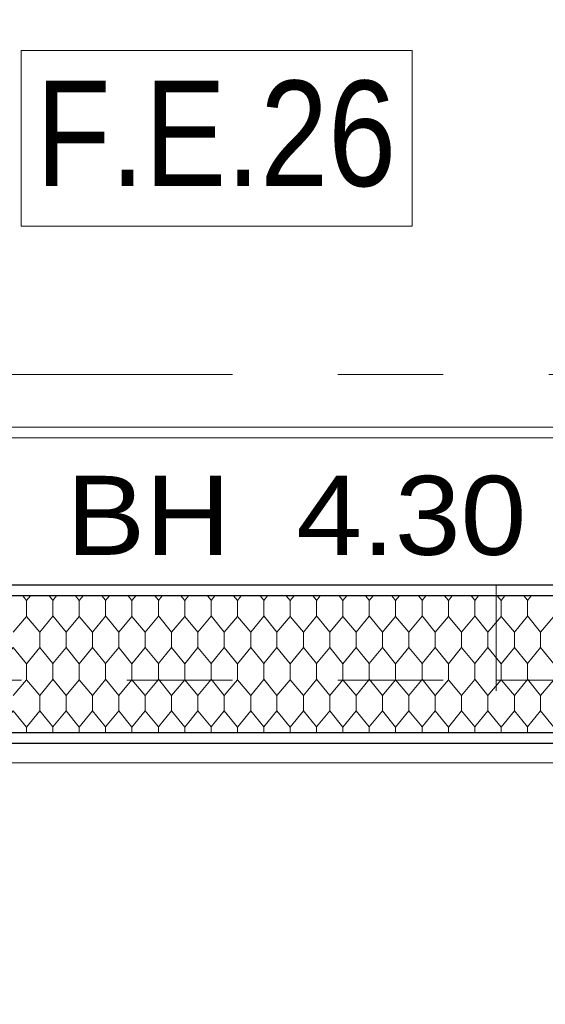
# Model space of a CAD drawing. Header units: metres. Extents: x 1306 to 1412, y -79 to 41.
# Tile 623 of 656: x 1349.419 to 1349.917, y 16.664 to 17.598. Entities that reach past the tile are written whole.
import ezdxf

# ---------------------------------------------------------------- set-up
doc = ezdxf.new("R2010")
doc.units = ezdxf.units.M
doc.header["$PDMODE"] = 65
for name, pattern in [('AUSGEZOGEN', [0]), ('STRICHPUNKT2_S5', [0.5, 0.35, -0.05, 0.05, -0.05]), ('VERDECKT2_S2', [0.15, 0.1, -0.05])]:
    doc.linetypes.add(name, pattern=pattern)
for name, color, linetype, lineweight in [('XR$2$Achsen', 4, 'AUSGEZOGEN', 13), ('XR$2$Fenster', 3, 'AUSGEZOGEN', 18), ('XR$2$Wand Mauerwerk nt', 7, 'AUSGEZOGEN', 25), ('XR$3$Maßlinie 1_50', 7, 'AUSGEZOGEN', 25), ('XR$3$Text 1_100', 3, 'AUSGEZOGEN', 18), ('XR$3$Text 1_50', 3, 'AUSGEZOGEN', 18), ('XR$5$Muster', 4, 'AUSGEZOGEN', 13)]:
    doc.layers.add(name, color=color, linetype=linetype, lineweight=lineweight)
doc.styles.add('ARIAL', font='arial.ttf')
doc.dimstyles.new('DIMSTYLE_11', dxfattribs={"dimtxt": 0.15, "dimasz": 0.03, "dimexe": 0, "dimexo": 0, "dimgap": 0.075, "dimtad": 2, "dimrnd": 0.005, "dimzin": 4, "dimdsep": 46, "dimtxsty": 'ARIAL', "dimblk1": 'ALL_ML_STRICH', "dimblk2": 'ALL_ML_STRICH', "dimsah": 1, "dimcen": 0, "dimclrd": 3, "dimclre": 3, "dimclrt": 3, "dimadec": 0, "dimazin": 0, "dimtfac": 1, "dimtdec": 0, "dimtix": 1, "dimtmove": 2, "dimatfit": 3, "dimfxl": 0, "dimtzin": 0, "dimlwd": 0, "dimlwe": 25, "dimarcsym": 0})
doc.dimstyles.new('DIMSTYLE_12', dxfattribs={"dimtxt": 0.15, "dimasz": 0.03, "dimexe": 0, "dimexo": 0, "dimgap": 0.075, "dimtad": 2, "dimdec": 3, "dimrnd": 0.005, "dimzin": 4, "dimdsep": 46, "dimtxsty": 'ARIAL', "dimblk1": 'ALL_ML_STRICH', "dimblk2": 'ALL_ML_STRICH', "dimsah": 1, "dimcen": 0, "dimclrd": 3, "dimclre": 3, "dimclrt": 3, "dimadec": 0, "dimazin": 0, "dimtfac": 1, "dimtdec": 0, "dimtix": 1, "dimtmove": 2, "dimatfit": 3, "dimfxl": 0, "dimtzin": 0, "dimlwd": 0, "dimlwe": 25, "dimarcsym": 0})
doc.dimstyles.new('DIMSTYLE_24', dxfattribs={"dimtxt": 0.225, "dimasz": 0.15, "dimexe": 0, "dimexo": 0, "dimgap": 0.1125, "dimtad": 2, "dimrnd": 0.005, "dimzin": 4, "dimdsep": 46, "dimtxsty": 'ARIAL', "dimblk1": 'ALL_ML_STRICH', "dimblk2": 'ALL_ML_STRICH', "dimsah": 1, "dimcen": 0, "dimclrd": 3, "dimclre": 3, "dimclrt": 3, "dimadec": 0, "dimazin": 0, "dimtfac": 1, "dimtdec": 0, "dimtix": 1, "dimtmove": 2, "dimatfit": 3, "dimfxl": 0, "dimtzin": 0, "dimlwd": 0, "dimlwe": 25, "dimarcsym": 0})
doc.dimstyles.new('DIMSTYLE_9', dxfattribs={"dimtxt": 0.15, "dimasz": 0.03, "dimexe": 0, "dimexo": 0, "dimgap": 0.075, "dimtad": 2, "dimdec": 1, "dimlfac": 100, "dimrnd": 0.5, "dimzin": 4, "dimdsep": 46, "dimtxsty": 'ARIAL', "dimblk1": 'ALL_ML_STRICH', "dimblk2": 'ALL_ML_STRICH', "dimsah": 1, "dimcen": 0, "dimclrd": 3, "dimclre": 3, "dimclrt": 3, "dimadec": 0, "dimazin": 0, "dimtfac": 1, "dimtdec": 0, "dimtix": 1, "dimtmove": 2, "dimatfit": 3, "dimfxl": 0, "dimtvp": 1.2, "dimtzin": 0, "dimlwd": 0, "dimlwe": 25, "dimarcsym": 0})

# ---------------------------------------------------------------- blocks, each defined once
blk = doc.blocks.new('ALL_ML_STRICH')
at = {"color": 0, "linetype": 'ByBlock', "lineweight": -2}
for p, q in [((0, -0.5), (0, 0.5)), ((-0.3, -0.3), (0.3, 0.3)), ((-1, 0), (0.5, 0))]:
    blk.add_line(p, q, dxfattribs=at)
blk = doc.blocks.new('*D332')
at = {"layer": 'DEFPOINTS', "color": 3, "linetype": 'AUSGEZOGEN', "lineweight": 25, "transparency": 33554687}
for p in [(1348.37015, 17.43381), (1353.37015, 17.40345), (1348.37015, 9.51056)]:
    blk.add_point(p, dxfattribs=at)
at = {"layer": 'XR$3$Maßlinie 1_50', "color": 3, "linetype": 'AUSGEZOGEN', "lineweight": -2, "transparency": 33554687}
for p, q in [((1348.37015, 9.56056), (1348.37015, 9.51056)), ((1353.37015, 9.56056), (1353.37015, 9.51056)), ((1348.37015, 9.51056), (1353.37015, 9.51056))]:
    blk.add_line(p, q, dxfattribs=at)
at = {"layer": 'XR$3$Maßlinie 1_50', "color": 3, "linetype": 'AUSGEZOGEN', "lineweight": 25, "transparency": 33554687, "xscale": 0.03000000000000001, "yscale": 0.03000000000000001, "zscale": 0.03000000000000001, "rotation": 180}
blk.add_blockref('ALL_ML_STRICH', (1348.37015, 9.51056), dxfattribs=at)
at = {"layer": 'XR$3$Maßlinie 1_50', "color": 3, "linetype": 'AUSGEZOGEN', "lineweight": 25, "transparency": 33554687, "xscale": 0.03000000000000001, "yscale": 0.03000000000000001, "zscale": 0.03000000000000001}
blk.add_blockref('ALL_ML_STRICH', (1353.37015, 9.51056), dxfattribs=at)
at = {"layer": 'XR$3$Maßlinie 1_50', "color": 3, "linetype": 'AUSGEZOGEN', "lineweight": 25, "transparency": 33554687, "insert": (1350.87902, 9.63812), "char_height": 0.15, "width": 0.48, "attachment_point": 5, "style": 'ARIAL'}
blk.add_mtext('\\W0.80;\\A1;{\\A1;{5.00\\H0.099000;\\S^ ;}}', dxfattribs=at)
blk = doc.blocks.new('*D438')
at = {"layer": 'DEFPOINTS', "color": 3, "linetype": 'AUSGEZOGEN', "lineweight": 25, "transparency": 33554687}
for p in [(1342.77015, 19.40255), (1358.49015, 14.43255), (1342.77015, 7.11056)]:
    blk.add_point(p, dxfattribs=at)
at = {"layer": 'XR$3$Maßlinie 1_50', "color": 3, "linetype": 'AUSGEZOGEN', "lineweight": -2, "transparency": 33554687}
for p, q in [((1342.77015, 7.71056), (1342.77015, 7.11056)), ((1342.77015, 7.11056), (1358.49015, 7.11056)), ((1358.49015, 7.11056), (1358.49015, 7.11056))]:
    blk.add_line(p, q, dxfattribs=at)
at = {"layer": 'XR$3$Maßlinie 1_50', "color": 3, "linetype": 'AUSGEZOGEN', "lineweight": 25, "transparency": 33554687, "xscale": 0.15, "yscale": 0.15, "zscale": 0.15, "rotation": 180}
blk.add_blockref('ALL_ML_STRICH', (1342.77015, 7.11056), dxfattribs=at)
at = {"layer": 'XR$3$Maßlinie 1_50', "color": 3, "linetype": 'AUSGEZOGEN', "lineweight": 25, "transparency": 33554687, "xscale": 0.15, "yscale": 0.15, "zscale": 0.15}
blk.add_blockref('ALL_ML_STRICH', (1358.49015, 7.11056), dxfattribs=at)
at = {"layer": 'XR$3$Maßlinie 1_50', "color": 3, "linetype": 'AUSGEZOGEN', "lineweight": 25, "transparency": 33554687, "insert": (1350.63684, 7.2769), "char_height": 0.225, "width": 0.9, "attachment_point": 5, "style": 'ARIAL'}
blk.add_mtext('\\W0.80;\\A1;{\\fArial|i0|b1;\\A1;{15.72\\H0.148500;\\S^ ;}}', dxfattribs=at)
blk = doc.blocks.new('*D443')
at = {"layer": 'DEFPOINTS', "color": 3, "linetype": 'AUSGEZOGEN', "lineweight": 25, "transparency": 33554687}
for p in [(1369.39624, 16.76175), (1340.42407, 16.64675), (1369.39624, 16.64675)]:
    blk.add_point(p, dxfattribs=at)
at = {"layer": 'XR$3$Maßlinie 1_50', "color": 3, "linetype": 'AUSGEZOGEN', "lineweight": -2, "transparency": 33554687}
for p, q in [((1340.47407, 16.76175), (1340.42407, 16.76175)), ((1340.42407, 16.64675), (1340.42407, 16.76175)), ((1340.47407, 16.64675), (1340.42407, 16.64675))]:
    blk.add_line(p, q, dxfattribs=at)
at = {"layer": 'XR$3$Maßlinie 1_50', "color": 3, "linetype": 'AUSGEZOGEN', "lineweight": 25, "transparency": 33554687, "xscale": 0.03000000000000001, "yscale": 0.03000000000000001, "zscale": 0.03000000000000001}
for p, rotation in [((1340.42407, 16.76175), 90), ((1340.42407, 16.64675), 270)]:
    blk.add_blockref('ALL_ML_STRICH', p, dxfattribs=dict(at, rotation=rotation))
at = {"layer": 'XR$3$Maßlinie 1_50', "color": 3, "linetype": 'AUSGEZOGEN', "lineweight": 25, "transparency": 33554687, "insert": (1340.28407, 16.75306), "char_height": 0.15, "width": 0.48, "attachment_point": 5, "rotation": 90, "style": 'ARIAL'}
blk.add_mtext('\\W0.80;\\A1;{\\A1;{11\\H0.099000;\\S5^ ;}}', dxfattribs=at)
blk = doc.blocks.new('*D444')
at = {"layer": 'DEFPOINTS', "color": 3, "linetype": 'AUSGEZOGEN', "lineweight": 25, "transparency": 33554687}
for p in [(1369.39624, 18.64675), (1340.42407, 16.76175), (1369.39624, 16.76175)]:
    blk.add_point(p, dxfattribs=at)
at = {"layer": 'XR$3$Maßlinie 1_50', "color": 3, "linetype": 'AUSGEZOGEN', "lineweight": -2, "transparency": 33554687}
for p, q in [((1340.47407, 18.64675), (1340.42407, 18.64675)), ((1340.42407, 16.76175), (1340.42407, 18.64675)), ((1340.47407, 16.76175), (1340.42407, 16.76175))]:
    blk.add_line(p, q, dxfattribs=at)
at = {"layer": 'XR$3$Maßlinie 1_50', "color": 3, "linetype": 'AUSGEZOGEN', "lineweight": 25, "transparency": 33554687, "xscale": 0.03000000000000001, "yscale": 0.03000000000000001, "zscale": 0.03000000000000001}
for p, rotation in [((1340.42407, 18.64675), 90), ((1340.42407, 16.76175), 270)]:
    blk.add_blockref('ALL_ML_STRICH', p, dxfattribs=dict(at, rotation=rotation))
at = {"layer": 'XR$3$Maßlinie 1_50', "color": 3, "linetype": 'AUSGEZOGEN', "lineweight": 25, "transparency": 33554687, "insert": (1340.29652, 17.72516), "char_height": 0.15, "width": 0.6, "attachment_point": 5, "rotation": 90, "style": 'ARIAL'}
blk.add_mtext('\\W0.80;\\A1;{\\A1;{1.88\\H0.099000;\\S5^ ;}}', dxfattribs=at)
blk = doc.blocks.new('*D459')
at = {"layer": 'DEFPOINTS', "color": 3, "linetype": 'AUSGEZOGEN', "lineweight": 25, "transparency": 33554687}
for p in [(1366.66016, 19.77175), (1339.62407, 12.38675), (1366.6683, 12.38675)]:
    blk.add_point(p, dxfattribs=at)
at = {"layer": 'XR$3$Maßlinie 1_50', "color": 3, "linetype": 'AUSGEZOGEN', "lineweight": -2, "transparency": 33554687}
for p, q in [((1339.67407, 19.77175), (1339.62407, 19.77175)), ((1339.62407, 12.38675), (1339.62407, 19.77175)), ((1339.67407, 12.38675), (1339.62407, 12.38675))]:
    blk.add_line(p, q, dxfattribs=at)
at = {"layer": 'XR$3$Maßlinie 1_50', "color": 3, "linetype": 'AUSGEZOGEN', "lineweight": 25, "transparency": 33554687, "xscale": 0.03000000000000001, "yscale": 0.03000000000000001, "zscale": 0.03000000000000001}
for p, rotation in [((1339.62407, 19.77175), 90), ((1339.62407, 12.38675), 270)]:
    blk.add_blockref('ALL_ML_STRICH', p, dxfattribs=dict(at, rotation=rotation))
at = {"layer": 'XR$3$Maßlinie 1_50', "color": 3, "linetype": 'AUSGEZOGEN', "lineweight": 25, "transparency": 33554687, "insert": (1339.49641, 16.10016), "char_height": 0.15, "width": 0.6, "attachment_point": 5, "rotation": 90, "style": 'ARIAL'}
blk.add_mtext('\\W0.80;\\A1;{\\A1;{7.38\\H0.099000;\\S5^ ;}}', dxfattribs=at)
blk = doc.blocks.new('*D470')
at = {"layer": 'DEFPOINTS', "color": 3, "linetype": 'AUSGEZOGEN', "lineweight": 25, "transparency": 33554687}
for p in [(1366.20544, 19.77175), (1338.82407, 12.38675), (1366.11182, 12.38675)]:
    blk.add_point(p, dxfattribs=at)
at = {"layer": 'XR$3$Maßlinie 1_50', "color": 3, "linetype": 'AUSGEZOGEN', "lineweight": -2, "transparency": 33554687}
for p, q in [((1338.87407, 19.77175), (1338.82407, 19.77175)), ((1338.82407, 12.38675), (1338.82407, 19.77175)), ((1338.87407, 12.38675), (1338.82407, 12.38675))]:
    blk.add_line(p, q, dxfattribs=at)
at = {"layer": 'XR$3$Maßlinie 1_50', "color": 3, "linetype": 'AUSGEZOGEN', "lineweight": 25, "transparency": 33554687, "xscale": 0.03000000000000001, "yscale": 0.03000000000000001, "zscale": 0.03000000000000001}
for p, rotation in [((1338.82407, 19.77175), 90), ((1338.82407, 12.38675), 270)]:
    blk.add_blockref('ALL_ML_STRICH', p, dxfattribs=dict(at, rotation=rotation))
at = {"layer": 'XR$3$Maßlinie 1_50', "color": 3, "linetype": 'AUSGEZOGEN', "lineweight": 25, "transparency": 33554687, "insert": (1338.69641, 16.10016), "char_height": 0.15, "width": 0.6, "attachment_point": 5, "rotation": 90, "style": 'ARIAL'}
blk.add_mtext('\\W0.80;\\A1;{\\A1;{7.38\\H0.099000;\\S5^ ;}}', dxfattribs=at)
blk = doc.blocks.new('*D482')
at = {"layer": 'DEFPOINTS', "color": 3, "linetype": 'AUSGEZOGEN', "lineweight": 25, "transparency": 33554687}
for p in [(1357.93808, 16.91175), (1338.02407, 12.38675), (1362.48388, 12.38675)]:
    blk.add_point(p, dxfattribs=at)
at = {"layer": 'XR$3$Maßlinie 1_50', "color": 3, "linetype": 'AUSGEZOGEN', "lineweight": -2, "transparency": 33554687}
for p, q in [((1338.07407, 16.91175), (1338.02407, 16.91175)), ((1338.02407, 12.38675), (1338.02407, 16.91175)), ((1338.07407, 12.38675), (1338.02407, 12.38675))]:
    blk.add_line(p, q, dxfattribs=at)
at = {"layer": 'XR$3$Maßlinie 1_50', "color": 3, "linetype": 'AUSGEZOGEN', "lineweight": 25, "transparency": 33554687, "xscale": 0.03000000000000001, "yscale": 0.03000000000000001, "zscale": 0.03000000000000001}
for p, rotation in [((1338.02407, 16.91175), 90), ((1338.02407, 12.38675), 270)]:
    blk.add_blockref('ALL_ML_STRICH', p, dxfattribs=dict(at, rotation=rotation))
at = {"layer": 'XR$3$Maßlinie 1_50', "color": 3, "linetype": 'AUSGEZOGEN', "lineweight": 25, "transparency": 33554687, "insert": (1337.89652, 14.67016), "char_height": 0.15, "width": 0.6, "attachment_point": 5, "rotation": 90, "style": 'ARIAL'}
blk.add_mtext('\\W0.80;\\A1;{\\A1;{4.52\\H0.099000;\\S5^ ;}}', dxfattribs=at)
blk = doc.blocks.new('*D483')
at = {"layer": 'DEFPOINTS', "color": 3, "linetype": 'AUSGEZOGEN', "lineweight": 25, "transparency": 33554687}
for p in [(1360.44309, 17.06175), (1338.02407, 16.91175), (1357.93808, 16.91175)]:
    blk.add_point(p, dxfattribs=at)
at = {"layer": 'XR$3$Maßlinie 1_50', "color": 3, "linetype": 'AUSGEZOGEN', "lineweight": -2, "transparency": 33554687}
for p, q in [((1338.07407, 17.06175), (1338.02407, 17.06175)), ((1338.02407, 16.91175), (1338.02407, 17.06175)), ((1338.07407, 16.91175), (1338.02407, 16.91175))]:
    blk.add_line(p, q, dxfattribs=at)
at = {"layer": 'XR$3$Maßlinie 1_50', "color": 3, "linetype": 'AUSGEZOGEN', "lineweight": 25, "transparency": 33554687, "xscale": 0.03000000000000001, "yscale": 0.03000000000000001, "zscale": 0.03000000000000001}
for p, rotation in [((1338.02407, 17.06175), 90), ((1338.02407, 16.91175), 270)]:
    blk.add_blockref('ALL_ML_STRICH', p, dxfattribs=dict(at, rotation=rotation))
at = {"layer": 'XR$3$Maßlinie 1_50', "color": 3, "linetype": 'AUSGEZOGEN', "lineweight": 25, "transparency": 33554687, "insert": (1337.88152, 16.98088), "char_height": 0.15, "width": 0.48, "attachment_point": 5, "rotation": 90, "style": 'ARIAL'}
blk.add_mtext('\\W0.80;\\A1;{\\A1;{15\\H0.099000;\\S^ ;}}', dxfattribs=at)
blk = doc.blocks.new('*D484')
at = {"layer": 'DEFPOINTS', "color": 3, "linetype": 'AUSGEZOGEN', "lineweight": 25, "transparency": 33554687}
for p in [(1360.44309, 17.46175), (1338.02407, 17.06175), (1360.44309, 17.06175)]:
    blk.add_point(p, dxfattribs=at)
at = {"layer": 'XR$3$Maßlinie 1_50', "color": 3, "linetype": 'AUSGEZOGEN', "lineweight": -2, "transparency": 33554687}
for p, q in [((1338.07407, 17.46175), (1338.02407, 17.46175)), ((1338.02407, 17.06175), (1338.02407, 17.46175)), ((1338.07407, 17.06175), (1338.02407, 17.06175))]:
    blk.add_line(p, q, dxfattribs=at)
at = {"layer": 'XR$3$Maßlinie 1_50', "color": 3, "linetype": 'AUSGEZOGEN', "lineweight": 25, "transparency": 33554687, "xscale": 0.03000000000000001, "yscale": 0.03000000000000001, "zscale": 0.03000000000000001}
for p, rotation in [((1338.02407, 17.46175), 90), ((1338.02407, 17.06175), 270)]:
    blk.add_blockref('ALL_ML_STRICH', p, dxfattribs=dict(at, rotation=rotation))
at = {"layer": 'XR$3$Maßlinie 1_50', "color": 3, "linetype": 'AUSGEZOGEN', "lineweight": 25, "transparency": 33554687, "insert": (1337.89652, 17.25653), "char_height": 0.15, "width": 0.48, "attachment_point": 5, "rotation": 90, "style": 'ARIAL'}
blk.add_mtext('\\W0.80;\\A1;{\\A1;{40\\H0.099000;\\S^ ;}}', dxfattribs=at)
blk = doc.blocks.new('*D485')
at = {"layer": 'DEFPOINTS', "color": 3, "linetype": 'AUSGEZOGEN', "lineweight": 25, "transparency": 33554687}
for p in [(1360.44309, 30.96175), (1338.02407, 17.46175), (1360.44309, 17.46175)]:
    blk.add_point(p, dxfattribs=at)
at = {"layer": 'XR$3$Maßlinie 1_50', "color": 3, "linetype": 'AUSGEZOGEN', "lineweight": -2, "transparency": 33554687}
for p, q in [((1338.07407, 30.96175), (1338.02407, 30.96175)), ((1338.02407, 17.46175), (1338.02407, 30.96175)), ((1338.07407, 17.46175), (1338.02407, 17.46175))]:
    blk.add_line(p, q, dxfattribs=at)
at = {"layer": 'XR$3$Maßlinie 1_50', "color": 3, "linetype": 'AUSGEZOGEN', "lineweight": 25, "transparency": 33554687, "xscale": 0.03000000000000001, "yscale": 0.03000000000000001, "zscale": 0.03000000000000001}
for p, rotation in [((1338.02407, 30.96175), 90), ((1338.02407, 17.46175), 270)]:
    blk.add_blockref('ALL_ML_STRICH', p, dxfattribs=dict(at, rotation=rotation))
at = {"layer": 'XR$3$Maßlinie 1_50', "color": 3, "linetype": 'AUSGEZOGEN', "lineweight": 25, "transparency": 33554687, "insert": (1337.89641, 24.21601), "char_height": 0.15, "width": 0.6, "attachment_point": 5, "rotation": 90, "style": 'ARIAL'}
blk.add_mtext('\\W0.80;\\A1;{\\A1;{13.50\\H0.099000;\\S^ ;}}', dxfattribs=at)
blk = doc.blocks.new('*D489')
at = {"layer": 'DEFPOINTS', "color": 3, "linetype": 'AUSGEZOGEN', "lineweight": 25, "transparency": 33554687}
for p in [(1361.40464, 16.82175), (1337.22407, 12.38675), (1361.39704, 12.38675)]:
    blk.add_point(p, dxfattribs=at)
at = {"layer": 'XR$3$Maßlinie 1_50', "color": 3, "linetype": 'AUSGEZOGEN', "lineweight": -2, "transparency": 33554687}
for p, q in [((1337.27407, 16.82175), (1337.22407, 16.82175)), ((1337.22407, 12.38675), (1337.22407, 16.82175)), ((1337.27407, 12.38675), (1337.22407, 12.38675))]:
    blk.add_line(p, q, dxfattribs=at)
at = {"layer": 'XR$3$Maßlinie 1_50', "color": 3, "linetype": 'AUSGEZOGEN', "lineweight": 25, "transparency": 33554687, "xscale": 0.03000000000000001, "yscale": 0.03000000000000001, "zscale": 0.03000000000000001}
for p, rotation in [((1337.22407, 16.82175), 90), ((1337.22407, 12.38675), 270)]:
    blk.add_blockref('ALL_ML_STRICH', p, dxfattribs=dict(at, rotation=rotation))
at = {"layer": 'XR$3$Maßlinie 1_50', "color": 3, "linetype": 'AUSGEZOGEN', "lineweight": 25, "transparency": 33554687, "insert": (1337.09641, 14.62516), "char_height": 0.15, "width": 0.6, "attachment_point": 5, "rotation": 90, "style": 'ARIAL'}
blk.add_mtext('\\W0.80;\\A1;{\\A1;{4.43\\H0.099000;\\S5^ ;}}', dxfattribs=at)
blk = doc.blocks.new('*D490')
at = {"layer": 'DEFPOINTS', "color": 3, "linetype": 'AUSGEZOGEN', "lineweight": 25, "transparency": 33554687}
for p in [(1361.10464, 17.06175), (1337.22407, 16.82175), (1361.40464, 16.82175)]:
    blk.add_point(p, dxfattribs=at)
at = {"layer": 'XR$3$Maßlinie 1_50', "color": 3, "linetype": 'AUSGEZOGEN', "lineweight": -2, "transparency": 33554687}
for p, q in [((1337.27407, 17.06175), (1337.22407, 17.06175)), ((1337.22407, 16.82175), (1337.22407, 17.06175)), ((1337.27407, 16.82175), (1337.22407, 16.82175))]:
    blk.add_line(p, q, dxfattribs=at)
at = {"layer": 'XR$3$Maßlinie 1_50', "color": 3, "linetype": 'AUSGEZOGEN', "lineweight": 25, "transparency": 33554687, "xscale": 0.03000000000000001, "yscale": 0.03000000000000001, "zscale": 0.03000000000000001}
for p, rotation in [((1337.22407, 17.06175), 90), ((1337.22407, 16.82175), 270)]:
    blk.add_blockref('ALL_ML_STRICH', p, dxfattribs=dict(at, rotation=rotation))
at = {"layer": 'XR$3$Maßlinie 1_50', "color": 3, "linetype": 'AUSGEZOGEN', "lineweight": 25, "transparency": 33554687, "insert": (1336.36969, 16.90657), "char_height": 0.15, "width": 0.48, "attachment_point": 5, "rotation": 90, "style": 'ARIAL'}
blk.add_mtext('\\W0.80;\\A1;{\\A1;{24\\H0.099000;\\S^ ;}}', dxfattribs=at)
blk = doc.blocks.new('*D491')
at = {"layer": 'DEFPOINTS', "color": 3, "linetype": 'AUSGEZOGEN', "lineweight": 25, "transparency": 33554687}
for p in [(1351.26204, 17.46175), (1337.22407, 17.06175), (1361.10464, 17.06175)]:
    blk.add_point(p, dxfattribs=at)
at = {"layer": 'XR$3$Maßlinie 1_50', "color": 3, "linetype": 'AUSGEZOGEN', "lineweight": -2, "transparency": 33554687}
for p, q in [((1337.27407, 17.46175), (1337.22407, 17.46175)), ((1337.22407, 17.06175), (1337.22407, 17.46175)), ((1337.27407, 17.06175), (1337.22407, 17.06175))]:
    blk.add_line(p, q, dxfattribs=at)
at = {"layer": 'XR$3$Maßlinie 1_50', "color": 3, "linetype": 'AUSGEZOGEN', "lineweight": 25, "transparency": 33554687, "xscale": 0.03000000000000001, "yscale": 0.03000000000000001, "zscale": 0.03000000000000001}
for p, rotation in [((1337.22407, 17.46175), 90), ((1337.22407, 17.06175), 270)]:
    blk.add_blockref('ALL_ML_STRICH', p, dxfattribs=dict(at, rotation=rotation))
at = {"layer": 'XR$3$Maßlinie 1_50', "color": 3, "linetype": 'AUSGEZOGEN', "lineweight": 25, "transparency": 33554687, "insert": (1337.09652, 17.25653), "char_height": 0.15, "width": 0.48, "attachment_point": 5, "rotation": 90, "style": 'ARIAL'}
blk.add_mtext('\\W0.80;\\A1;{\\A1;{40\\H0.099000;\\S^ ;}}', dxfattribs=at)
blk = doc.blocks.new('*D492')
at = {"layer": 'DEFPOINTS', "color": 3, "linetype": 'AUSGEZOGEN', "lineweight": 25, "transparency": 33554687}
for p in [(1348.57715, 30.96175), (1337.22407, 17.46175), (1351.26204, 17.46175)]:
    blk.add_point(p, dxfattribs=at)
at = {"layer": 'XR$3$Maßlinie 1_50', "color": 3, "linetype": 'AUSGEZOGEN', "lineweight": -2, "transparency": 33554687}
for p, q in [((1337.27407, 30.96175), (1337.22407, 30.96175)), ((1337.22407, 17.46175), (1337.22407, 30.96175)), ((1337.27407, 17.46175), (1337.22407, 17.46175))]:
    blk.add_line(p, q, dxfattribs=at)
at = {"layer": 'XR$3$Maßlinie 1_50', "color": 3, "linetype": 'AUSGEZOGEN', "lineweight": 25, "transparency": 33554687, "xscale": 0.03000000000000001, "yscale": 0.03000000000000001, "zscale": 0.03000000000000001}
for p, rotation in [((1337.22407, 30.96175), 90), ((1337.22407, 17.46175), 270)]:
    blk.add_blockref('ALL_ML_STRICH', p, dxfattribs=dict(at, rotation=rotation))
at = {"layer": 'XR$3$Maßlinie 1_50', "color": 3, "linetype": 'AUSGEZOGEN', "lineweight": 25, "transparency": 33554687, "insert": (1337.09641, 24.21601), "char_height": 0.15, "width": 0.6, "attachment_point": 5, "rotation": 90, "style": 'ARIAL'}
blk.add_mtext('\\W0.80;\\A1;{\\A1;{13.50\\H0.099000;\\S^ ;}}', dxfattribs=at)
blk = doc.blocks.new('*D546')
at = {"layer": 'DEFPOINTS', "color": 3, "linetype": 'AUSGEZOGEN', "lineweight": 25, "transparency": 33554687}
for p in [(1348.72015, 17.06175), (1350.22015, 17.06175), (1348.72015, 10.31056)]:
    blk.add_point(p, dxfattribs=at)
at = {"layer": 'XR$3$Maßlinie 1_50', "color": 3, "linetype": 'AUSGEZOGEN', "lineweight": -2, "transparency": 33554687}
for p, q in [((1348.72015, 10.36056), (1348.72015, 10.31056)), ((1350.22015, 10.36056), (1350.22015, 10.31056)), ((1348.72015, 10.31056), (1350.22015, 10.31056))]:
    blk.add_line(p, q, dxfattribs=at)
at = {"layer": 'XR$3$Maßlinie 1_50', "color": 3, "linetype": 'AUSGEZOGEN', "lineweight": 25, "transparency": 33554687, "xscale": 0.03000000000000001, "yscale": 0.03000000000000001, "zscale": 0.03000000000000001, "rotation": 180}
blk.add_blockref('ALL_ML_STRICH', (1348.72015, 10.31056), dxfattribs=at)
at = {"layer": 'XR$3$Maßlinie 1_50', "color": 3, "linetype": 'AUSGEZOGEN', "lineweight": 25, "transparency": 33554687, "xscale": 0.03000000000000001, "yscale": 0.03000000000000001, "zscale": 0.03000000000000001}
blk.add_blockref('ALL_ML_STRICH', (1350.22015, 10.31056), dxfattribs=at)
at = {"layer": 'XR$3$Maßlinie 1_50', "color": 3, "linetype": 'AUSGEZOGEN', "lineweight": 25, "transparency": 33554687, "insert": (1349.47902, 10.43812), "char_height": 0.15, "width": 0.48, "attachment_point": 5, "style": 'ARIAL'}
blk.add_mtext('\\W0.80;\\A1;{\\A1;{1.50\\H0.099000;\\S^ ;}}', dxfattribs=at)
at = {"layer": 'XR$3$Maßlinie 1_50', "color": 3, "linetype": 'AUSGEZOGEN', "lineweight": 25, "transparency": 33554687, "insert": (1349.31102, 10.25483), "char_height": 0.15, "width": 0.0075, "attachment_point": 1, "line_spacing_factor": 0.60241, "style": 'ARIAL'}
blk.add_mtext('\\W0.80;\\A1;{1.00\\H0.099000;\\S^ ;}', dxfattribs=at)
blk = doc.blocks.new('MUSTER_0')
at = {"layer": 'XR$5$Muster', "color": 52, "linetype": 'AUSGEZOGEN', "lineweight": 13, "transparency": 33554687}
for p, q in [((1349.45, 17.0475), (1349.44653, 17.05175)), ((1349.45, 17.04738), (1349.45355, 17.05175)), ((1349.5, 17.0475), (1349.49653, 17.05175)), ((1349.5, 17.04738), (1349.50355, 17.05175)), ((1349.55, 17.0475), (1349.54653, 17.05175)), ((1349.55, 17.04738), (1349.55355, 17.05175)), ((1349.6, 17.0475), (1349.59653, 17.05175)), ((1349.6, 17.04738), (1349.60355, 17.05175)), ((1349.65, 17.0475), (1349.64653, 17.05175)), ((1349.65, 17.04738), (1349.65355, 17.05175)), ((1349.7, 17.0475), (1349.69653, 17.05175)), ((1349.7, 17.04738), (1349.70355, 17.05175)), ((1349.75, 17.0475), (1349.74653, 17.05175)), ((1349.75, 17.04738), (1349.75355, 17.05175)), ((1349.8, 17.0475), (1349.79653, 17.05175)), ((1349.8, 17.04738), (1349.80355, 17.05175)), ((1349.85, 17.0475), (1349.84653, 17.05175)), ((1349.85, 17.04738), (1349.85355, 17.05175)), ((1349.9, 17.0475), (1349.89653, 17.05175)), ((1349.9, 17.04738), (1349.90355, 17.05175)), ((1349.42495, 17.04726), (1349.42495, 17.04)), ((1349.45, 17.04), (1349.45, 17.04738)), ((1349.47495, 17.04726), (1349.47495, 17.04)), ((1349.5, 17.04), (1349.5, 17.04738)), ((1349.52495, 17.04726), (1349.52495, 17.04)), ((1349.55, 17.04), (1349.55, 17.04738)), ((1349.57495, 17.04726), (1349.57495, 17.04)), ((1349.6, 17.04), (1349.6, 17.04738)), ((1349.62495, 17.04726), (1349.62495, 17.04)), ((1349.65, 17.04), (1349.65, 17.04738)), ((1349.67495, 17.04726), (1349.67495, 17.04)), ((1349.7, 17.04), (1349.7, 17.04738)), ((1349.72495, 17.04726), (1349.72495, 17.04)), ((1349.75, 17.04), (1349.75, 17.04738)), ((1349.77495, 17.04726), (1349.77495, 17.04)), ((1349.8, 17.04), (1349.8, 17.04738)), ((1349.82495, 17.04726), (1349.82495, 17.04)), ((1349.85, 17.04), (1349.85, 17.04738)), ((1349.87495, 17.04726), (1349.87495, 17.04)), ((1349.9, 17.04), (1349.9, 17.04738)), ((1349.42495, 17.03214), (1349.42495, 17.04)), ((1349.45, 17.0325), (1349.43755, 17.01726)), ((1349.45, 17.03262), (1349.45, 17.04)), ((1349.46245, 17.01726), (1349.45, 17.03262)), ((1349.47495, 17.03214), (1349.47495, 17.04)), ((1349.5, 17.0325), (1349.48755, 17.01726)), ((1349.5, 17.03262), (1349.5, 17.04)), ((1349.51245, 17.01726), (1349.5, 17.03262)), ((1349.52495, 17.03214), (1349.52495, 17.04)), ((1349.55, 17.0325), (1349.53755, 17.01726)), ((1349.55, 17.03262), (1349.55, 17.04)), ((1349.56245, 17.01726), (1349.55, 17.03262)), ((1349.57495, 17.03214), (1349.57495, 17.04)), ((1349.6, 17.0325), (1349.58755, 17.01726)), ((1349.6, 17.03262), (1349.6, 17.04)), ((1349.61245, 17.01726), (1349.6, 17.03262)), ((1349.62495, 17.03214), (1349.62495, 17.04)), ((1349.65, 17.0325), (1349.63755, 17.01726)), ((1349.65, 17.03262), (1349.65, 17.04)), ((1349.66245, 17.01726), (1349.65, 17.03262)), ((1349.67495, 17.03214), (1349.67495, 17.04)), ((1349.7, 17.0325), (1349.68755, 17.01726)), ((1349.7, 17.03262), (1349.7, 17.04)), ((1349.71245, 17.01726), (1349.7, 17.03262)), ((1349.72495, 17.03214), (1349.72495, 17.04)), ((1349.75, 17.0325), (1349.73755, 17.01726)), ((1349.75, 17.03262), (1349.75, 17.04)), ((1349.76245, 17.01726), (1349.75, 17.03262)), ((1349.77495, 17.03214), (1349.77495, 17.04)), ((1349.8, 17.0325), (1349.78755, 17.01726)), ((1349.8, 17.03262), (1349.8, 17.04)), ((1349.81245, 17.01726), (1349.8, 17.03262)), ((1349.82495, 17.03214), (1349.82495, 17.04)), ((1349.85, 17.0325), (1349.83755, 17.01726)), ((1349.85, 17.03262), (1349.85, 17.04)), ((1349.86245, 17.01726), (1349.85, 17.03262)), ((1349.87495, 17.03214), (1349.87495, 17.04)), ((1349.9, 17.0325), (1349.88755, 17.01726)), ((1349.9, 17.03262), (1349.9, 17.04)), ((1349.91245, 17.01726), (1349.9, 17.03262)), ((1349.43755, 17.00274), (1349.43755, 17.01726)), ((1349.46245, 17.01726), (1349.46245, 17.00274)), ((1349.48755, 17.00274), (1349.48755, 17.01726)), ((1349.51245, 17.01726), (1349.51245, 17.00274)), ((1349.53755, 17.00274), (1349.53755, 17.01726)), ((1349.56245, 17.01726), (1349.56245, 17.00274)), ((1349.58755, 17.00274), (1349.58755, 17.01726)), ((1349.61245, 17.01726), (1349.61245, 17.00274)), ((1349.63755, 17.00274), (1349.63755, 17.01726)), ((1349.66245, 17.01726), (1349.66245, 17.00274)), ((1349.68755, 17.00274), (1349.68755, 17.01726)), ((1349.71245, 17.01726), (1349.71245, 17.00274)), ((1349.73755, 17.00274), (1349.73755, 17.01726)), ((1349.76245, 17.01726), (1349.76245, 17.00274)), ((1349.78755, 17.00274), (1349.78755, 17.01726)), ((1349.81245, 17.01726), (1349.81245, 17.00274)), ((1349.83755, 17.00274), (1349.83755, 17.01726)), ((1349.86245, 17.01726), (1349.86245, 17.00274)), ((1349.88755, 17.00274), (1349.88755, 17.01726)), ((1349.91245, 17.01726), (1349.91245, 17.00274)), ((1349.45, 16.9875), (1349.43755, 17.00274)), ((1349.5, 16.9875), (1349.48755, 17.00274)), ((1349.55, 16.9875), (1349.53755, 17.00274)), ((1349.6, 16.9875), (1349.58755, 17.00274)), ((1349.65, 16.9875), (1349.63755, 17.00274)), ((1349.7, 16.9875), (1349.68755, 17.00274)), ((1349.75, 16.9875), (1349.73755, 17.00274)), ((1349.8, 16.9875), (1349.78755, 17.00274)), ((1349.85, 16.9875), (1349.83755, 17.00274)), ((1349.9, 16.9875), (1349.88755, 17.00274)), ((1349.42495, 16.98726), (1349.42495, 16.98)), ((1349.45, 16.98), (1349.45, 16.98738)), ((1349.47495, 16.98726), (1349.47495, 16.98)), ((1349.5, 16.98), (1349.5, 16.98738)), ((1349.52495, 16.98726), (1349.52495, 16.98)), ((1349.55, 16.98), (1349.55, 16.98738)), ((1349.57495, 16.98726), (1349.57495, 16.98)), ((1349.6, 16.98), (1349.6, 16.98738)), ((1349.62495, 16.98726), (1349.62495, 16.98)), ((1349.65, 16.98), (1349.65, 16.98738)), ((1349.67495, 16.98726), (1349.67495, 16.98)), ((1349.7, 16.98), (1349.7, 16.98738)), ((1349.72495, 16.98726), (1349.72495, 16.98)), ((1349.75, 16.98), (1349.75, 16.98738)), ((1349.77495, 16.98726), (1349.77495, 16.98)), ((1349.8, 16.98), (1349.8, 16.98738)), ((1349.82495, 16.98726), (1349.82495, 16.98)), ((1349.85, 16.98), (1349.85, 16.98738)), ((1349.87495, 16.98726), (1349.87495, 16.98)), ((1349.9, 16.98), (1349.9, 16.98738)), ((1349.42495, 16.97214), (1349.42495, 16.98)), ((1349.45, 16.97262), (1349.45, 16.98)), ((1349.47495, 16.97214), (1349.47495, 16.98)), ((1349.5, 16.97262), (1349.5, 16.98)), ((1349.52495, 16.97214), (1349.52495, 16.98)), ((1349.55, 16.97262), (1349.55, 16.98)), ((1349.57495, 16.97214), (1349.57495, 16.98)), ((1349.6, 16.97262), (1349.6, 16.98)), ((1349.62495, 16.97214), (1349.62495, 16.98)), ((1349.65, 16.97262), (1349.65, 16.98)), ((1349.67495, 16.97214), (1349.67495, 16.98)), ((1349.7, 16.97262), (1349.7, 16.98)), ((1349.72495, 16.97214), (1349.72495, 16.98)), ((1349.75, 16.97262), (1349.75, 16.98)), ((1349.77495, 16.97214), (1349.77495, 16.98)), ((1349.8, 16.97262), (1349.8, 16.98)), ((1349.82495, 16.97214), (1349.82495, 16.98)), ((1349.85, 16.97262), (1349.85, 16.98)), ((1349.87495, 16.97214), (1349.87495, 16.98)), ((1349.9, 16.97262), (1349.9, 16.98)), ((1349.45, 16.9725), (1349.43755, 16.95726)), ((1349.46245, 16.95726), (1349.45, 16.97262)), ((1349.5, 16.9725), (1349.48755, 16.95726)), ((1349.51245, 16.95726), (1349.5, 16.97262)), ((1349.55, 16.9725), (1349.53755, 16.95726)), ((1349.56245, 16.95726), (1349.55, 16.97262)), ((1349.6, 16.9725), (1349.58755, 16.95726)), ((1349.61245, 16.95726), (1349.6, 16.97262)), ((1349.65, 16.9725), (1349.63755, 16.95726)), ((1349.66245, 16.95726), (1349.65, 16.97262)), ((1349.7, 16.9725), (1349.68755, 16.95726)), ((1349.71245, 16.95726), (1349.7, 16.97262)), ((1349.75, 16.9725), (1349.73755, 16.95726)), ((1349.76245, 16.95726), (1349.75, 16.97262)), ((1349.8, 16.9725), (1349.78755, 16.95726)), ((1349.81245, 16.95726), (1349.8, 16.97262)), ((1349.85, 16.9725), (1349.83755, 16.95726)), ((1349.86245, 16.95726), (1349.85, 16.97262)), ((1349.9, 16.9725), (1349.88755, 16.95726)), ((1349.91245, 16.95726), (1349.9, 16.97262)), ((1349.43755, 16.94274), (1349.43755, 16.95726)), ((1349.46245, 16.95726), (1349.46245, 16.94274)), ((1349.48755, 16.94274), (1349.48755, 16.95726)), ((1349.51245, 16.95726), (1349.51245, 16.94274)), ((1349.53755, 16.94274), (1349.53755, 16.95726)), ((1349.56245, 16.95726), (1349.56245, 16.94274)), ((1349.58755, 16.94274), (1349.58755, 16.95726)), ((1349.61245, 16.95726), (1349.61245, 16.94274)), ((1349.63755, 16.94274), (1349.63755, 16.95726)), ((1349.66245, 16.95726), (1349.66245, 16.94274)), ((1349.68755, 16.94274), (1349.68755, 16.95726)), ((1349.71245, 16.95726), (1349.71245, 16.94274)), ((1349.73755, 16.94274), (1349.73755, 16.95726)), ((1349.76245, 16.95726), (1349.76245, 16.94274)), ((1349.78755, 16.94274), (1349.78755, 16.95726)), ((1349.81245, 16.95726), (1349.81245, 16.94274)), ((1349.83755, 16.94274), (1349.83755, 16.95726)), ((1349.86245, 16.95726), (1349.86245, 16.94274)), ((1349.88755, 16.94274), (1349.88755, 16.95726)), ((1349.91245, 16.95726), (1349.91245, 16.94274)), ((1349.45, 16.9275), (1349.43755, 16.94274)), ((1349.5, 16.9275), (1349.48755, 16.94274)), ((1349.55, 16.9275), (1349.53755, 16.94274)), ((1349.6, 16.9275), (1349.58755, 16.94274)), ((1349.65, 16.9275), (1349.63755, 16.94274)), ((1349.7, 16.9275), (1349.68755, 16.94274)), ((1349.75, 16.9275), (1349.73755, 16.94274)), ((1349.8, 16.9275), (1349.78755, 16.94274)), ((1349.85, 16.9275), (1349.83755, 16.94274)), ((1349.9, 16.9275), (1349.88755, 16.94274)), ((1349.42495, 16.92726), (1349.42495, 16.92175)), ((1349.45, 16.92175), (1349.45, 16.92738)), ((1349.47495, 16.92726), (1349.47495, 16.92175)), ((1349.5, 16.92175), (1349.5, 16.92738)), ((1349.52495, 16.92726), (1349.52495, 16.92175)), ((1349.55, 16.92175), (1349.55, 16.92738)), ((1349.57495, 16.92726), (1349.57495, 16.92175)), ((1349.6, 16.92175), (1349.6, 16.92738)), ((1349.62495, 16.92726), (1349.62495, 16.92175)), ((1349.65, 16.92175), (1349.65, 16.92738)), ((1349.67495, 16.92726), (1349.67495, 16.92175)), ((1349.7, 16.92175), (1349.7, 16.92738)), ((1349.72495, 16.92726), (1349.72495, 16.92175)), ((1349.75, 16.92175), (1349.75, 16.92738)), ((1349.77495, 16.92726), (1349.77495, 16.92175)), ((1349.8, 16.92175), (1349.8, 16.92738)), ((1349.82495, 16.92726), (1349.82495, 16.92175)), ((1349.85, 16.92175), (1349.85, 16.92738)), ((1349.87495, 16.92726), (1349.87495, 16.92175)), ((1349.9, 16.92175), (1349.9, 16.92738))]:
    blk.add_line(p, q, dxfattribs=at)
for points in [[(1349.42132, 17.05175), (1349.42495, 17.04726), (1349.42861, 17.05175)], [(1349.47132, 17.05175), (1349.47495, 17.04726), (1349.47861, 17.05175)], [(1349.52132, 17.05175), (1349.52495, 17.04726), (1349.52861, 17.05175)], [(1349.57132, 17.05175), (1349.57495, 17.04726), (1349.57861, 17.05175)], [(1349.62132, 17.05175), (1349.62495, 17.04726), (1349.62861, 17.05175)], [(1349.67132, 17.05175), (1349.67495, 17.04726), (1349.67861, 17.05175)], [(1349.72132, 17.05175), (1349.72495, 17.04726), (1349.72861, 17.05175)], [(1349.77132, 17.05175), (1349.77495, 17.04726), (1349.77861, 17.05175)], [(1349.82132, 17.05175), (1349.82495, 17.04726), (1349.82861, 17.05175)], [(1349.87132, 17.05175), (1349.87495, 17.04726), (1349.87861, 17.05175)], [(1349.43755, 17.01726), (1349.42495, 17.03214), (1349.41245, 17.01726)], [(1349.48755, 17.01726), (1349.47495, 17.03214), (1349.46245, 17.01726)], [(1349.53755, 17.01726), (1349.52495, 17.03214), (1349.51245, 17.01726)], [(1349.58755, 17.01726), (1349.57495, 17.03214), (1349.56245, 17.01726)], [(1349.63755, 17.01726), (1349.62495, 17.03214), (1349.61245, 17.01726)], [(1349.68755, 17.01726), (1349.67495, 17.03214), (1349.66245, 17.01726)], [(1349.73755, 17.01726), (1349.72495, 17.03214), (1349.71245, 17.01726)], [(1349.78755, 17.01726), (1349.77495, 17.03214), (1349.76245, 17.01726)], [(1349.83755, 17.01726), (1349.82495, 17.03214), (1349.81245, 17.01726)], [(1349.88755, 17.01726), (1349.87495, 17.03214), (1349.86245, 17.01726)], [(1349.93755, 17.01726), (1349.92495, 17.03214), (1349.91245, 17.01726)], [(1349.4, 16.98738), (1349.41245, 17.00274), (1349.42495, 16.98726), (1349.43755, 17.00274)], [(1349.45, 16.98738), (1349.46245, 17.00274), (1349.47495, 16.98726), (1349.48755, 17.00274)], [(1349.5, 16.98738), (1349.51245, 17.00274), (1349.52495, 16.98726), (1349.53755, 17.00274)], [(1349.55, 16.98738), (1349.56245, 17.00274), (1349.57495, 16.98726), (1349.58755, 17.00274)], [(1349.6, 16.98738), (1349.61245, 17.00274), (1349.62495, 16.98726), (1349.63755, 17.00274)], [(1349.65, 16.98738), (1349.66245, 17.00274), (1349.67495, 16.98726), (1349.68755, 17.00274)], [(1349.7, 16.98738), (1349.71245, 17.00274), (1349.72495, 16.98726), (1349.73755, 17.00274)], [(1349.75, 16.98738), (1349.76245, 17.00274), (1349.77495, 16.98726), (1349.78755, 17.00274)], [(1349.8, 16.98738), (1349.81245, 17.00274), (1349.82495, 16.98726), (1349.83755, 17.00274)], [(1349.85, 16.98738), (1349.86245, 17.00274), (1349.87495, 16.98726), (1349.88755, 17.00274)], [(1349.9, 16.98738), (1349.91245, 17.00274), (1349.92495, 16.98726), (1349.93755, 17.00274)], [(1349.43755, 16.95726), (1349.42495, 16.97214), (1349.41245, 16.95726)], [(1349.48755, 16.95726), (1349.47495, 16.97214), (1349.46245, 16.95726)], [(1349.53755, 16.95726), (1349.52495, 16.97214), (1349.51245, 16.95726)], [(1349.58755, 16.95726), (1349.57495, 16.97214), (1349.56245, 16.95726)], [(1349.63755, 16.95726), (1349.62495, 16.97214), (1349.61245, 16.95726)], [(1349.68755, 16.95726), (1349.67495, 16.97214), (1349.66245, 16.95726)], [(1349.73755, 16.95726), (1349.72495, 16.97214), (1349.71245, 16.95726)], [(1349.78755, 16.95726), (1349.77495, 16.97214), (1349.76245, 16.95726)], [(1349.83755, 16.95726), (1349.82495, 16.97214), (1349.81245, 16.95726)], [(1349.88755, 16.95726), (1349.87495, 16.97214), (1349.86245, 16.95726)], [(1349.93755, 16.95726), (1349.92495, 16.97214), (1349.91245, 16.95726)], [(1349.4, 16.92738), (1349.41245, 16.94274), (1349.42495, 16.92726), (1349.43755, 16.94274)], [(1349.45, 16.92738), (1349.46245, 16.94274), (1349.47495, 16.92726), (1349.48755, 16.94274)], [(1349.5, 16.92738), (1349.51245, 16.94274), (1349.52495, 16.92726), (1349.53755, 16.94274)], [(1349.55, 16.92738), (1349.56245, 16.94274), (1349.57495, 16.92726), (1349.58755, 16.94274)], [(1349.6, 16.92738), (1349.61245, 16.94274), (1349.62495, 16.92726), (1349.63755, 16.94274)], [(1349.65, 16.92738), (1349.66245, 16.94274), (1349.67495, 16.92726), (1349.68755, 16.94274)], [(1349.7, 16.92738), (1349.71245, 16.94274), (1349.72495, 16.92726), (1349.73755, 16.94274)], [(1349.75, 16.92738), (1349.76245, 16.94274), (1349.77495, 16.92726), (1349.78755, 16.94274)], [(1349.8, 16.92738), (1349.81245, 16.94274), (1349.82495, 16.92726), (1349.83755, 16.94274)], [(1349.85, 16.92738), (1349.86245, 16.94274), (1349.87495, 16.92726), (1349.88755, 16.94274)], [(1349.9, 16.92738), (1349.91245, 16.94274), (1349.92495, 16.92726), (1349.93755, 16.94274)]]:
    blk.add_lwpolyline(points, dxfattribs=at)

msp = doc.modelspace()

# ---------------------------------------------------------------- linework, layer by layer
at = {"layer": 'XR$2$Achsen', "color": 4, "linetype": 'STRICHPUNKT2_S5', "lineweight": 13, "transparency": 33554687}
msp.add_line((1342.77015, 17.26175), (1361.15015, 17.26175), dxfattribs=at)
at = {"layer": 'XR$2$Fenster', "color": 3, "linetype": 'VERDECKT2_S2', "lineweight": 18, "transparency": 33554687}
for p, q in [((1349.87015, 17.06175), (1349.87015, 16.94175)), ((1348.72015, 16.97175), (1350.22015, 16.97175)), ((1349.87015, 16.97175), (1351.87015, 16.97175))]:
    msp.add_line(p, q, dxfattribs=at)
at = {"layer": 'XR$2$Wand Mauerwerk nt', "color": 52, "linetype": 'AUSGEZOGEN', "lineweight": 13, "transparency": 33554687}
msp.add_line((1353.02015, 17.21175), (1348.72015, 17.21175), dxfattribs=at)
at = {"layer": 'XR$2$Wand Mauerwerk nt', "color": 4, "linetype": 'AUSGEZOGEN', "lineweight": 13, "transparency": 33554687}
for p, q in [((1353.02015, 17.20175), (1348.72015, 17.20175)), ((1358.49015, 16.89314), (1342.60153, 16.89314))]:
    msp.add_line(p, q, dxfattribs=at)
at = {"layer": 'XR$2$Wand Mauerwerk nt', "color": 4, "linetype": 'AUSGEZOGEN', "lineweight": 25, "transparency": 33554687}
for p, q in [((1358.49015, 17.06175), (1342.77015, 17.06175)), ((1358.49015, 17.05175), (1342.76015, 17.05175)), ((1358.49015, 16.92175), (1342.63015, 16.92175)), ((1358.49015, 16.91175), (1342.62015, 16.91175))]:
    msp.add_line(p, q, dxfattribs=at)
at = {"layer": 'XR$3$Text 1_100', "color": 3, "linetype": 'AUSGEZOGEN', "lineweight": 18, "transparency": 33554687}
msp.add_lwpolyline([(1349.42005, 17.40243), (1349.79077, 17.40243), (1349.79077, 17.5691), (1349.42005, 17.5691), (1349.42005, 17.40243)], dxfattribs=at)

# ---------------------------------------------------------------- block references
at = {"layer": 'XR$5$Muster', "color": 52, "linetype": 'AUSGEZOGEN', "lineweight": 13, "transparency": 33554687}
msp.add_blockref('MUSTER_0', (0, 0), dxfattribs=at)

# ---------------------------------------------------------------- texts
at = {"layer": 'XR$3$Text 1_100', "color": 3, "linetype": 'AUSGEZOGEN', "lineweight": 18, "transparency": 33554687, "insert": (1349.43394, 17.4391), "char_height": 0.1, "width": 0.3844707, "attachment_point": 7, "style": 'ARIAL'}
msp.add_mtext('\\W0.83;F.E.26', dxfattribs=at)
at = {"layer": 'XR$3$Text 1_50', "color": 3, "linetype": 'AUSGEZOGEN', "lineweight": 18, "transparency": 33554687, "insert": (1349.46272, 17.08954), "char_height": 0.075, "width": 0.4758015, "attachment_point": 7, "style": 'ARIAL'}
msp.add_mtext('\\W1.07;BH  4.30', dxfattribs=at)
at = {"layer": 'XR$3$Text 1_50', "color": 4, "linetype": 'AUSGEZOGEN', "lineweight": 35, "transparency": 33554687, "insert": (1347.71611, 16.7437), "char_height": 0.1, "width": 1.9680476, "attachment_point": 1, "line_spacing_factor": 0.843373, "style": 'ARIAL'}
msp.add_mtext('\\A1;{\\fArial|i0|b0;\\H0.100000;\\W0.714286;\\C4;Stb.-Dübelanschluss}\\P{\\fArial|i0|b0;\\H0.100000;\\W0.714286;\\C4;h =400mm, b/l/t = 150/200/10mm, C30/37,}\\P{\\fArial|i0|b0;\\H0.100000;\\W0.714286;\\C4;Würth Bolzenanker W-FAZ/S d/h=10/40mm}\\P{\\fArial|i0|b0;\\H0.100000;\\W0.714286;\\C4;Pos. UK01A}\\P', dxfattribs=at)

# ---------------------------------------------------------------- dimensions: what is measured, and where the dimension line sits
at = {"layer": 'XR$3$Maßlinie 1_50', "color": 3, "linetype": 'AUSGEZOGEN', "lineweight": 25, "transparency": 33554687}
for base, p1, p2, dimstyle, picture, middle in [((1337.22407, 30.96175), (1337.27407, 17.46175), (1337.27407, 30.96175), 'DIMSTYLE_11', '*D492', (1337.09641, 24.21601)), ((1338.02407, 30.96175), (1338.07407, 17.46175), (1338.07407, 30.96175), 'DIMSTYLE_11', '*D485', (1337.89641, 24.21601)), ((1338.82407, 19.77175), (1338.87407, 12.38675), (1338.87407, 19.77175), 'DIMSTYLE_12', '*D470', (1338.69641, 16.10016)), ((1339.62407, 19.77175), (1339.67407, 12.38675), (1339.67407, 19.77175), 'DIMSTYLE_12', '*D459', (1339.49641, 16.10016)), ((1340.42407, 18.64675), (1340.47407, 16.76175), (1340.47407, 18.64675), 'DIMSTYLE_12', '*D444', (1340.29652, 17.72516)), ((1337.22407, 17.46175), (1337.27407, 17.06175), (1337.27407, 17.46175), 'DIMSTYLE_9', '*D491', (1337.09652, 17.25653)), ((1338.02407, 17.46175), (1338.07407, 17.06175), (1338.07407, 17.46175), 'DIMSTYLE_9', '*D484', (1337.89652, 17.25653)), ((1338.02407, 17.06175), (1338.07407, 16.91175), (1338.07407, 17.06175), 'DIMSTYLE_9', '*D483', (1337.88152, 16.98088)), ((1337.22407, 17.06175), (1337.27407, 16.82175), (1337.27407, 17.06175), 'DIMSTYLE_9', '*D490', (1336.36969, 16.90657)), ((1340.42407, 16.76175), (1340.47407, 16.64675), (1340.47407, 16.76175), 'DIMSTYLE_9', '*D443', (1340.28407, 16.75306)), ((1338.02407, 16.91175), (1338.07407, 12.38675), (1338.07407, 16.91175), 'DIMSTYLE_12', '*D482', (1337.89652, 14.67016)), ((1337.22407, 16.82175), (1337.27407, 12.38675), (1337.27407, 16.82175), 'DIMSTYLE_12', '*D489', (1337.09641, 14.62516))]:
    dim = msp.add_linear_dim(base=base, p1=p1, p2=p2, angle=90, dimstyle=dimstyle, override={"dimpost": '<>', "dimclrd": 3, "dimclre": 3, "dimclrt": 3, "dimlwd": 0, "dimlwe": 25}, dxfattribs=at)
    dim.commit()
    dim.dimension.update_dxf_attribs({"geometry": picture, "text_midpoint": middle, "dimtype": 160})
for base, p1, p2, dimstyle, picture, middle in [((1358.49015, 7.11056), (1342.77015, 7.71056), (1358.49015, 7.11056), 'DIMSTYLE_24', '*D438', (1350.63684, 7.2769)), ((1353.37015, 9.51056), (1348.37015, 9.56056), (1353.37015, 9.56056), 'DIMSTYLE_11', '*D332', (1350.87902, 9.63812))]:
    dim = msp.add_linear_dim(base=base, p1=p1, p2=p2, dimstyle=dimstyle, override={"dimpost": '<>', "dimclrd": 3, "dimclre": 3, "dimclrt": 3, "dimlwd": 0, "dimlwe": 25}, dxfattribs=at)
    dim.commit()
    dim.dimension.update_dxf_attribs({"geometry": picture, "text_midpoint": middle, "dimtype": 160})
dim = msp.add_linear_dim(base=(1350.22015, 10.31056), p1=(1348.72015, 10.36056), p2=(1350.22015, 10.36056), text='<>\\X\\W0.80;\\A1;{1.00\\H0.099000;\\S^ ;}', dimstyle='DIMSTYLE_11', override={"dimpost": '<>', "dimclrd": 3, "dimclre": 3, "dimclrt": 3, "dimlwd": 0, "dimlwe": 25}, dxfattribs=at)
dim.commit()
dim.dimension.update_dxf_attribs({"geometry": '*D546', "text_midpoint": (1349.47902, 10.43812), "dimtype": 160})

doc.saveas('drawing.dxf')
